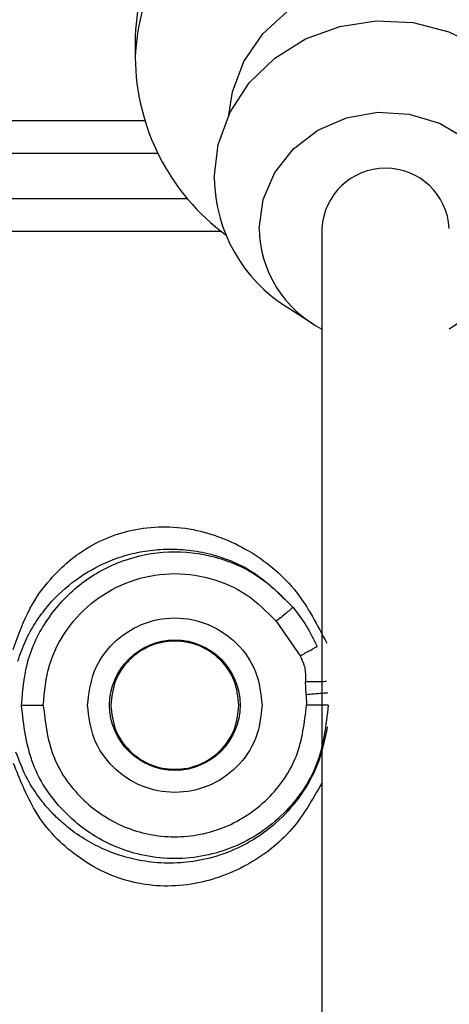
# Model space of a CAD drawing. Header units: inches. Extents: x 144.9 to 238.4, y 214.8 to 247.7.
# Tile 367 of 405: x 201.9315 to 201.98, y 244.7733 to 244.8844. Entities that reach past the tile are written whole.
import ezdxf

# ---------------------------------------------------------------- set-up
doc = ezdxf.new("R2010")
doc.units = ezdxf.units.IN
doc.header["$LTSCALE"] = 0.25
doc.header["$MEASUREMENT"] = 0
doc.layers.add('ANNOTATIONS', color=1, linetype='Continuous')
doc.layers.add('MOTOR LH', color=7, linetype='Continuous')
doc.styles.add('ARIAL', font='arial.ttf', dxfattribs={"height": 0.09375})
doc.dimstyles.new('STANDARD$0', dxfattribs={"dimtxt": 0.09375, "dimasz": 0.09375, "dimexe": 0.03125, "dimexo": 0.046875, "dimgap": 0.09, "dimtad": 0, "dimtih": 1, "dimtoh": 1, "dimdec": 4, "dimzin": 0, "dimdsep": 46, "dimtxsty": 'ARIAL', "dimcen": 0.09, "dimadec": 0, "dimazin": 0, "dimtfac": 1, "dimtdec": 4, "dimtofl": 0, "dimtmove": 0, "dimatfit": 1, "dimfxl": 1, "dimtolj": 1, "dimtzin": 0, "dimarcsym": 0})

# ---------------------------------------------------------------- blocks, each defined once
blk = doc.blocks.new('*D16')
at = {"layer": 'ANNOTATIONS', "color": 0, "lineweight": -2, "transparency": 16777216}
for p, q in [((201.5477568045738, 244.7210665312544), (201.5477568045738, 245.6873671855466)), ((202.6883818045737, 243.5376739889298), (202.6883818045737, 245.6873671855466)), ((201.6415068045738, 245.6561171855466), (201.832959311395, 245.6561171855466)), ((202.5946318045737, 245.6561171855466), (202.4031792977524, 245.6561171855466))]:
    blk.add_line(p, q, dxfattribs=at)
at = {"layer": 'ANNOTATIONS', "color": 0, "transparency": 16777216}
for points in [[(201.6415068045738, 245.6717421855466), (201.6415068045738, 245.6404921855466), (201.5477568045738, 245.6561171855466)], [(202.5946318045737, 245.6717421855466), (202.5946318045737, 245.6404921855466), (202.6883818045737, 245.6561171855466)]]:
    blk.add_solid(points, dxfattribs=at)
at = {"layer": 'defpoints', "color": 0, "transparency": 16777216}
for p in [(201.5477568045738, 245.6561171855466), (201.5477568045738, 244.6741915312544), (202.6883818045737, 243.4907989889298)]:
    blk.add_point(p, dxfattribs=at)
at = {"layer": 'ANNOTATIONS', "color": 0, "transparency": 16777216, "insert": (202.1180693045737, 245.6561171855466), "char_height": 0.09375, "attachment_point": 5, "style": 'ARIAL'}
blk.add_mtext('\\A1;18 5/8"', dxfattribs=at)
blk = doc.blocks.new('*D18')
at = {"layer": 'ANNOTATIONS', "color": 0, "lineweight": -2, "transparency": 16777216}
for p, q in [((201.2594214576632, 244.7850832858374), (201.2594214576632, 246.0537298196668)), ((202.6883818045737, 243.5376739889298), (202.6883818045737, 246.0537298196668)), ((201.3531714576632, 246.0224798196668), (201.7695598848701, 246.0224798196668)), ((202.5946318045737, 246.0224798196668), (202.1782433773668, 246.0224798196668))]:
    blk.add_line(p, q, dxfattribs=at)
at = {"layer": 'ANNOTATIONS', "color": 0, "transparency": 16777216}
for points in [[(201.3531714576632, 246.0381048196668), (201.3531714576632, 246.0068548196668), (201.2594214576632, 246.0224798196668)], [(202.5946318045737, 246.0381048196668), (202.5946318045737, 246.0068548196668), (202.6883818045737, 246.0224798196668)]]:
    blk.add_solid(points, dxfattribs=at)
at = {"layer": 'defpoints', "color": 0, "transparency": 16777216}
for p in [(202.6883818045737, 246.0224798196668), (201.2594214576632, 244.7382082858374), (202.6883818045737, 243.4907989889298)]:
    blk.add_point(p, dxfattribs=at)
at = {"layer": 'ANNOTATIONS', "color": 0, "transparency": 16777216, "insert": (201.9739016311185, 246.0224798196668), "char_height": 0.09375, "attachment_point": 5, "style": 'ARIAL'}
blk.add_mtext('\\A1;24""', dxfattribs=at)

msp = doc.modelspace()

# ---------------------------------------------------------------- linework, layer by layer
at = {"layer": 'MOTOR LH'}
for p, q in [((201.9445769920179, 244.8825949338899), (201.9445769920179, 244.880154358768)), ((201.9456607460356, 244.8730198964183), (201.9075735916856, 244.8730198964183)), ((201.9471406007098, 244.8693289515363), (201.9122524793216, 244.8693289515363)), ((201.915197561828, 244.8642310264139), (201.950491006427, 244.8642310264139)), ((201.912497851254, 244.860540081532), (201.9542761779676, 244.860540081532)), ((201.9656399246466, 244.8608643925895), (201.9656399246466, 244.6232696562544)), ((201.961780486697, 244.8519331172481), (201.9646667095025, 244.8500817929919)), ((201.960493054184, 244.816532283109), (201.9632015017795, 244.812644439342)), ((201.9638527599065, 244.808280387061), (201.9637875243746, 244.8097406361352)), ((201.9638527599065, 244.808280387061), (201.963902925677, 244.8070655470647))]:
    msp.add_line(p, q, dxfattribs=at)
at = {"layer": 'MOTOR LH', "flags": 128}
for points in [[(201.9551306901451, 244.8736743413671), (201.9555390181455, 244.8762633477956), (201.9568505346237, 244.8797138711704), (201.9589631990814, 244.882809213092), (201.9617710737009, 244.8853941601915), (201.9651333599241, 244.8873390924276), (201.9688814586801, 244.8885464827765), (201.9728274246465, 244.8889557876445), (201.976773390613, 244.8885464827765), (201.980521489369, 244.8873390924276), (201.9838837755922, 244.8853941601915), (201.9866916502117, 244.882809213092), (201.9888043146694, 244.8797138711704), (201.9901158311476, 244.8762633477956), (201.9905241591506, 244.87367434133)], [(201.9535035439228, 244.8665292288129), (201.9539553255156, 244.8703534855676), (201.955289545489, 244.8739989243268), (201.9574438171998, 244.8772950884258), (201.9603174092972, 244.8800878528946), (201.9637759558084, 244.8822466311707), (201.9676577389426, 244.8836704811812), (201.9717812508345, 244.8842928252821), (201.9759536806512, 244.8840845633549), (201.9799799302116, 244.8830554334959), (201.9836717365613, 244.8812535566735), (201.9868564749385, 244.8787631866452), (201.9893852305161, 244.8757007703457), (201.991139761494, 244.8722095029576), (201.9920380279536, 244.8684526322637), (201.9920380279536, 244.8646058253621), (201.991139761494, 244.8608489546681), (201.9893852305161, 244.8573576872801), (201.9868564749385, 244.8542952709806), (201.9838743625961, 244.8519331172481)], [(201.9585522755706, 244.8608643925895), (201.9590007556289, 244.8641326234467), (201.9603180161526, 244.8671954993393), (201.9624212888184, 244.8698605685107), (201.9651784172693, 244.8719603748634), (201.9684161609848, 244.8733629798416), (201.9719310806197, 244.8739802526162), (201.9755023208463, 244.8737734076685), (201.9789054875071, 244.8727554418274), (201.9819267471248, 244.8709903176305), (201.9843762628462, 244.8685889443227), (201.98610012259, 244.8657022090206), (201.9869900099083, 244.8625114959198), (201.9869900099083, 244.8592172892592), (201.98610012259, 244.8560265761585), (201.9843762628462, 244.8531398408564), (201.9819267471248, 244.8507384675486), (201.9800149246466, 244.8495099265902)]]:
    msp.add_lwpolyline(points, dxfattribs=at)
at = {"layer": 'MOTOR LH'}
msp.add_circle((201.9490547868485, 244.8070656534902), 0.007360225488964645, dxfattribs=at)
for centre, radius, start, end in [((201.9718862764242, 244.8813139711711), 0.02733931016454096, 86.03113384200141, 177.3144663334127), ((201.9719894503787, 244.8787754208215), 0.02744711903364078, 85.2525731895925, 177.1202588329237), ((201.9698191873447, 244.8804199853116), 0.02524359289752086, 180.602907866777, 233.4765327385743), ((201.9728274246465, 244.860467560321), 0.007198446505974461, 3.160174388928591, 176.8398256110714), ((201.9709741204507, 244.8667913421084), 0.01747254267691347, 180.8595514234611, 238.2525508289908), ((201.9716067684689, 244.8611238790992), 0.01305707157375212, 181.1387285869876, 242.8074818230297)]:
    msp.add_arc(centre, radius, start, end, dxfattribs=at)
for points, knots in [([(201.9308209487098, 244.8133692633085), (201.931406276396, 244.8149858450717), (201.9325087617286, 244.8180307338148), (201.935217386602, 244.8217360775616), (201.9390321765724, 244.8250899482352), (201.944563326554, 244.82732234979), (201.9512325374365, 244.8272991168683), (201.9576282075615, 244.8247345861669), (201.9629791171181, 244.8202841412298), (201.9651401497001, 244.8160998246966), (201.9661933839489, 244.8140604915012)], [0, 0, 0, 0, 0.0988395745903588, 0.1861678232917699, 0.3044286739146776, 0.4590219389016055, 0.6172453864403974, 0.75642667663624, 0.8812883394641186, 0.9999999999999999, 0.9999999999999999, 0.9999999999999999, 0.9999999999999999]), ([(201.9313315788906, 244.8120418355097), (201.9316036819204, 244.8128149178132), (201.9321539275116, 244.8143782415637), (201.9332398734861, 244.8163017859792), (201.9344837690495, 244.8180411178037), (201.9363640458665, 244.8200906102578), (201.9391123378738, 244.8222154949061), (201.9424187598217, 244.8237265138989), (201.945368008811, 244.8244511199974), (201.9477537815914, 244.824719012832), (201.9502263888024, 244.8246662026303), (201.9536496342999, 244.8240882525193), (201.9580834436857, 244.8224249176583), (201.9609503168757, 244.8195441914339), (201.9623886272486, 244.8180989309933)], [0, 0, 0, 0, 0.05893260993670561, 0.1191732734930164, 0.1795202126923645, 0.2410663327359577, 0.3648550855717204, 0.4893619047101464, 0.5541553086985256, 0.6155335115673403, 0.6803997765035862, 0.7429032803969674, 0.8710145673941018, 1, 1, 1, 1]), ([(201.931747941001, 244.8070655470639), (201.9319054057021, 244.8088324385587), (201.9322203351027, 244.8123662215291), (201.9346912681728, 244.8171734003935), (201.9383839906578, 244.8210400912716), (201.9430992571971, 244.8236045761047), (201.9483669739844, 244.8246348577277), (201.9536770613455, 244.8240099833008), (201.9586454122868, 244.8218816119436), (201.9611408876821, 244.8193598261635), (201.962388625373, 244.8180989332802)], [0, 0, 0, 0, 0.1250000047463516, 0.2500000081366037, 0.3750000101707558, 0.5000000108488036, 0.6250000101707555, 0.7500000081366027, 0.8750000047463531, 0.9999999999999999, 0.9999999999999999, 0.9999999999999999, 0.9999999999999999]), ([(201.9342066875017, 244.8070660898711), (201.9343442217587, 244.8085951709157), (201.9346180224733, 244.8116392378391), (201.9367527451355, 244.8157649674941), (201.9399219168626, 244.8190695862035), (201.9439638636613, 244.8212605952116), (201.948485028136, 244.8221396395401), (201.95304316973, 244.8215964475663), (201.9572964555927, 244.819765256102), (201.959429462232, 244.8176079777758), (201.960493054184, 244.816532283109)], [0, 0, 0, 0, 0.1260901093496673, 0.2510179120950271, 0.3756747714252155, 0.5004685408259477, 0.6254651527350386, 0.7507791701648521, 0.8757297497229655, 1, 1, 1, 1]), ([(201.9623886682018, 244.8180989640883), (201.9623528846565, 244.8180695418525), (201.9622813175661, 244.8180106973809), (201.9618397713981, 244.8176458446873), (201.9612219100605, 244.8171350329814), (201.9607360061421, 244.8167331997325), (201.9604930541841, 244.816532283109)], [0, 0, 0, 0, 0.2500000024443, 0.5000000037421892, 0.7500000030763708, 1, 1, 1, 1]), ([(201.9623881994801, 244.818098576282), (201.9629078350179, 244.8174199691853), (201.9639559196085, 244.8160512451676), (201.9647179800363, 244.8144837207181), (201.9651022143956, 244.8136933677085)], [0, 0, 0, 0, 0.4957954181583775, 1, 1, 1, 1]), ([(201.9632015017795, 244.812644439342), (201.9633920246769, 244.8127495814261), (201.9637802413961, 244.8129638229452), (201.9643221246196, 244.8132628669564), (201.9647905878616, 244.8135213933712), (201.9649996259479, 244.8136367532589), (201.965102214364, 244.8136933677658)], [0, 0, 0, 0, 0.2453821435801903, 0.5000000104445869, 0.7546178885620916, 0.9999999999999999, 0.9999999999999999, 0.9999999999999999, 0.9999999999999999]), ([(201.9632015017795, 244.812644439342), (201.9634033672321, 244.8121816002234), (201.9638071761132, 244.8112557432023), (201.9637940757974, 244.8102457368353), (201.9637875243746, 244.8097406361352)], [0, 0, 0, 0, 0.4999034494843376, 1, 1, 1, 1]), ([(201.9637875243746, 244.8097406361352), (201.9640481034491, 244.8097428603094), (201.9645837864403, 244.8097474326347), (201.9653072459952, 244.8097536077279), (201.9658823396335, 244.8097585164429), (201.9660705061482, 244.8097601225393), (201.9661620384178, 244.8097609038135)], [0, 0, 0, 0, 0.2432210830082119, 0.4999994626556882, 0.7567782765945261, 1, 1, 1, 1]), ([(201.9638527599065, 244.808280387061), (201.9641548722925, 244.8083053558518), (201.9647828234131, 244.8083572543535), (201.9655975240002, 244.8084245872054), (201.9661705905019, 244.8084719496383), (201.9662603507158, 244.8084793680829), (201.9663035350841, 244.8084829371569)], [0, 0, 0, 0, 0.2405540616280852, 0.4999999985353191, 0.7594459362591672, 1, 1, 1, 1]), ([(201.9342066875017, 244.8070660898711), (201.9344279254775, 244.8051317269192), (201.9348716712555, 244.8012518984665), (201.9382923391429, 244.7963108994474), (201.9431900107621, 244.7930045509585), (201.9490103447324, 244.7918336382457), (201.9548468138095, 244.7929719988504), (201.9597746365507, 244.7962645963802), (201.9632291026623, 244.8012184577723), (201.9636784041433, 244.8051172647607), (201.963902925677, 244.8070655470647)], [0, 0, 0, 0, 0.1244336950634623, 0.2495815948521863, 0.3744556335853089, 0.4990492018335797, 0.6237672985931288, 0.7492210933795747, 0.8746826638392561, 1, 1, 1, 1]), ([(201.9663616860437, 244.807065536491), (201.9663155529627, 244.8070655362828), (201.9662232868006, 244.8070655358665), (201.965720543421, 244.8070655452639), (201.9651789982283, 244.8070655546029), (201.9646030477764, 244.8070655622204), (201.9641677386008, 244.80706556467), (201.9639029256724, 244.8070655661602)], [0, 0, 0, 0, 0.2496098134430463, 0.4992196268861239, 0.6544500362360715, 0.7897905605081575, 1, 1, 1, 1]), ([(201.9662544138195, 244.8046322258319), (201.965988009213, 244.8033278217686), (201.965456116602, 244.8007235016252), (201.9636290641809, 244.7972584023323), (201.961232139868, 244.7943240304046), (201.9584058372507, 244.7920715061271), (201.955347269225, 244.7904840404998), (201.9522855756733, 244.7895569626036), (201.9492503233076, 244.7891812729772), (201.9464369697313, 244.7892886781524), (201.9437468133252, 244.7897991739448), (201.941298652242, 244.7906413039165), (201.9390349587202, 244.7917965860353), (201.9371893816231, 244.7930728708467), (201.9357463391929, 244.7943423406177), (201.9346184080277, 244.7955309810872), (201.9334507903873, 244.7970077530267), (201.9322105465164, 244.7989174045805), (201.9314857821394, 244.8008292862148), (201.9311277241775, 244.8017738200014)], [0, 0, 0, 0, 0.06412651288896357, 0.1280323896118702, 0.1923200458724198, 0.2575751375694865, 0.3201826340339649, 0.3852797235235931, 0.4463954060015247, 0.5110542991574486, 0.5703209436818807, 0.6355500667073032, 0.6971709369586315, 0.7588721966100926, 0.8050576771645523, 0.8423394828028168, 0.8808893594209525, 0.9411553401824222, 1, 1, 1, 1]), ([(201.9656399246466, 244.7982517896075), (201.964591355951, 244.7964384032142), (201.9623401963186, 244.7925452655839), (201.9569827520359, 244.7885540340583), (201.9505696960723, 244.7863852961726), (201.9436964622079, 244.7867629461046), (201.9376756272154, 244.7898199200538), (201.9332852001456, 244.7944068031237), (201.9315551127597, 244.7987285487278), (201.9308580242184, 244.8004698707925)], [0, 0, 0, 0, 0.111276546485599, 0.2388982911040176, 0.3838001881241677, 0.5486092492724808, 0.7288780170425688, 0.8907592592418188, 1, 1, 1, 1])]:
    msp.add_open_spline(points, degree=3, knots=knots, dxfattribs=at)
for points in [[(201.9392120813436, 244.8070656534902), (201.9393600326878, 244.8083538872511), (201.9396559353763, 244.8109303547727), (201.9419320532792, 244.8142066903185), (201.9451855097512, 244.8163958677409), (201.9490547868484, 244.8171646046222), (201.9529240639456, 244.8163958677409), (201.9561775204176, 244.8142066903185), (201.9584536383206, 244.8109303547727), (201.958749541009, 244.8083538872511), (201.9588974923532, 244.8070656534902)], [(201.9562863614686, 244.8070656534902), (201.9561776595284, 244.8080121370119), (201.9559602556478, 244.8099051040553), (201.9542879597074, 244.8123122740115), (201.9518975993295, 244.8139206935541), (201.9490547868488, 244.8144854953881), (201.9462119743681, 244.8139206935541), (201.9438216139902, 244.8123122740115), (201.9421493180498, 244.8099051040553), (201.9419319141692, 244.8080121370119), (201.941823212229, 244.8070656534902)], [(201.9317478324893, 244.8070655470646), (201.9317941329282, 244.8070655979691), (201.9318867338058, 244.8070656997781), (201.9324594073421, 244.8070658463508), (201.9332609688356, 244.8070659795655), (201.933891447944, 244.8070660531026), (201.934206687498, 244.8070660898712)], [(201.9663616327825, 244.8070655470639), (201.9661014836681, 244.8048003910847), (201.9655811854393, 244.8002700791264), (201.9615789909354, 244.7945091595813), (201.9558583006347, 244.7906598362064), (201.9490547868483, 244.7893081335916), (201.9422512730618, 244.7906598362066), (201.9365305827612, 244.7945091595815), (201.9325283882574, 244.8002700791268), (201.9320080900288, 244.8048003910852), (201.9317479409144, 244.8070655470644)], [(201.9588974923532, 244.8070656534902), (201.958749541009, 244.8057774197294), (201.9584536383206, 244.8032009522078), (201.9561775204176, 244.799924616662), (201.9529240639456, 244.7977354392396), (201.9490547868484, 244.7969667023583), (201.9451855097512, 244.7977354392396), (201.9419320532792, 244.799924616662), (201.9396559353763, 244.8032009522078), (201.9393600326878, 244.8057774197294), (201.9392120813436, 244.8070656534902)], [(201.941823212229, 244.8070656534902), (201.9419319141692, 244.8061191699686), (201.9421493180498, 244.8042262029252), (201.9438216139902, 244.801819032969), (201.9462119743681, 244.8002106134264), (201.9490547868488, 244.7996458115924), (201.9518975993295, 244.8002106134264), (201.9542879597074, 244.801819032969), (201.9559602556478, 244.8042262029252), (201.9561776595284, 244.8061191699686), (201.9562863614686, 244.8070656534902)]]:
    msp.add_open_spline(points, degree=3, dxfattribs=at)

# ---------------------------------------------------------------- dimensions: what is measured, and where the dimension line sits
at = {"layer": 'ANNOTATIONS'}
for base, p1, p2, text, picture, middle in [((202.6883818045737, 246.0224798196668), (201.2594214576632, 244.7382082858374), (202.6883818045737, 243.4907989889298), '24""', '*D18', (201.9739016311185, 246.0224798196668)), ((201.5477568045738, 245.6561171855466), (202.6883818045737, 243.4907989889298), (201.5477568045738, 244.6741915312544), '18 5/8"', '*D16', (202.1180693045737, 245.6561171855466))]:
    dim = msp.add_linear_dim(base=base, p1=p1, p2=p2, text=text, dimstyle='STANDARD$0', dxfattribs=at)
    dim.commit()
    dim.dimension.update_dxf_attribs({"geometry": picture, "text_midpoint": middle, "dimtype": 160})

doc.saveas('drawing.dxf')
